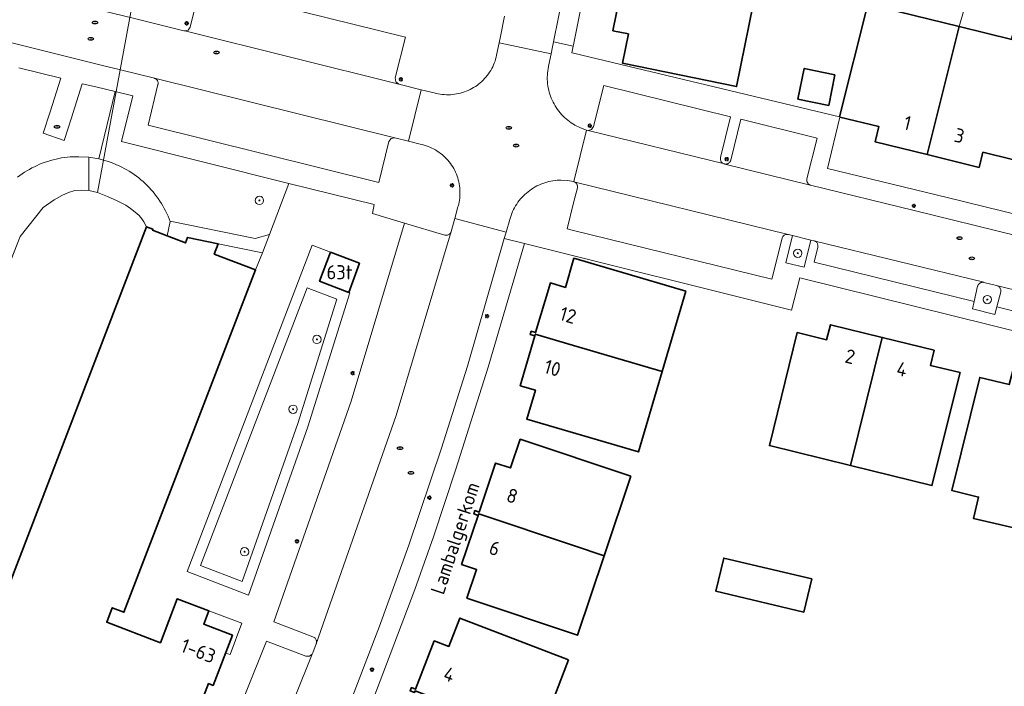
# Model space of a CAD drawing. Header units: metres. Extents: x 152610 to 160096, y 456114 to 462495.
# Tile 856 of 938: x 157947 to 158041, y 461695 to 461758. Entities that reach past the tile are written whole.
import ezdxf
from ezdxf.enums import TextEntityAlignment as Align

# ---------------------------------------------------------------- set-up
doc = ezdxf.new("R2010")
doc.units = ezdxf.units.M
doc.header["$LTSCALE"] = 0.5
doc.layers.get('0').update_dxf_attribs({"linetype": 'CONTINUOUS'})
for name, color, linetype, lineweight in [('B-PV-GR-BEPLANTING_CULTUUR_BODEMBEDEKKER-GV', 251, 'CONTINUOUS', 18), ('B-PV-GR-BOOM-S', 251, 'CONTINUOUS', 25), ('B-PV-IE-MEUBILAIR-S', 251, 'CONTINUOUS', 25), ('B-PV-KW-KUNSTWERK_DUIKER-G', 251, 'CONTINUOUS', 18), ('B-PV-OG-BEBOUWING-GV', 6, 'CONTINUOUS', 35), ('B-PV-OG-BEBOUWING-T18', 1, 'CONTINUOUS', 18), ('B-PV-OG-BEBOUWING_OVERBOUWING-GV', 251, 'CONTINUOUS', 18), ('B-PV-OG-TERREIN_BEGROEID-GV', 251, 'CONTINUOUS', 18), ('B-PV-OG-TERREIN_OEVER-GV', 251, 'CONTINUOUS', 18), ('B-PV-OG-TOPOGRAFIE-T18', 1, 'CONTINUOUS', 18), ('B-PV-OG-WATER_MEER-GV', 251, 'CONTINUOUS', 18), ('B-PV-VH-OPENVERHARDING_BETONSTRAATSTEEN-GV', 251, 'CONTINUOUS', 18), ('B-PV-VH-OPENVERHARDING_TEGEL-GV', 251, 'CONTINUOUS', 18)]:
    doc.layers.add(name, color=color, linetype=linetype, lineweight=lineweight)
doc.styles.add('NLCS-ISO', font='NLCS-ISO.ttf')
doc.styles.add('NLCS-ISO-M750-T18', font='NLCS-ISO.ttf', dxfattribs={"height": 1.35})

# ---------------------------------------------------------------- blocks, each defined once
blk = doc.blocks.new('SIE-MEUBILAIR_PAAL_LICHTMAST-SO')
for points in [[(-0.62, 0), (-1, 0)], [(-0.71, 0.71), (-0.44, 0.44)], [(0, 1), (0, 0.62)], [(0.44, 0.44), (0.71, 0.71)], [(1, 0), (0.62, 0)], [(-0.71, -0.71), (-0.44, -0.44)], [(0, -0.62), (0, -1)], [(0.44, -0.44), (0.71, -0.71)]]:
    blk.add_lwpolyline(points)
blk.add_circle((0, 0), 0.5)
blk = doc.blocks.new('SIE-MEUBILAIR_PUT_RIOOLPUT-SO')
blk.add_ellipse((0, 0), major_axis=(1.25, 0), ratio=0.54)
at = {"style": 'NLCS-ISO'}
blk.add_text('ri', height=0.75, dxfattribs=at).set_placement((-0.04, 0.07), align=Align.MIDDLE_CENTER)
blk = doc.blocks.new('SGR-BOOM_GBKN-SO')
at = {"linetype": 'ByBlock', "lineweight": 18}
h = blk.add_hatch(color=0, dxfattribs=at)
h.dxf.hatch_style = 1
edge = h.paths.add_edge_path()
edge.add_arc((0, 0), 0.25, 0, 360)
at = {"color": 0, "linetype": 'ByBlock', "lineweight": 18}
for radius in [2, 0.25]:
    blk.add_circle((0, 0), radius, dxfattribs=at)
at = {"color": 0, "linetype": 'ByBlock', "lineweight": 18, "style": 'NLCS-ISO'}
blk.add_attdef('SOORT', (2.5, 0), '', height=1.5, dxfattribs=at)

msp = doc.modelspace()

# ---------------------------------------------------------------- linework, layer by layer
at = {"layer": 'B-PV-GR-BEPLANTING_CULTUUR_BODEMBEDEKKER-GV', "flags": 128}
for points in [[(158022.708, 461737.28), (158020.961, 461737.711), (158020.308, 461735.108), (158022.053, 461734.674)], [(158039.2, 461733.238), (158039.19, 461733.239), (158039.181, 461733.239), (158039.172, 461733.239), (158039.163, 461733.239), (158039.153, 461733.239), (158039.144, 461733.238), (158039.135, 461733.238), (158039.126, 461733.237), (158039.117, 461733.236), (158039.107, 461733.235), (158039.098, 461733.234), (158039.089, 461733.232), (158039.08, 461733.231), (158039.071, 461733.229), (158039.062, 461733.227), (158039.053, 461733.225), (158039.044, 461733.223), (158039.035, 461733.221), (158039.026, 461733.218), (158039.017, 461733.216), (158039.008, 461733.213), (158038.999, 461733.21), (158038.991, 461733.207), (158038.982, 461733.204), (158038.973, 461733.2), (158038.965, 461733.197), (158038.956, 461733.193), (158038.948, 461733.189), (158038.94, 461733.185), (158038.931, 461733.181), (158038.923, 461733.177), (158038.915, 461733.172), (158038.907, 461733.168), (158038.899, 461733.163), (158038.891, 461733.158), (158038.883, 461733.153), (158038.876, 461733.148), (158038.868, 461733.143), (158038.86, 461733.137), (158038.853, 461733.132), (158038.846, 461733.126), (158038.838, 461733.12), (158038.831, 461733.115), (158038.824, 461733.108), (158038.817, 461733.102), (158038.81, 461733.096), (158038.804, 461733.09), (158038.797, 461733.083), (158038.791, 461733.076), (158038.784, 461733.07), (158038.778, 461733.063), (158038.772, 461733.056), (158038.766, 461733.049), (158038.76, 461733.042), (158038.755, 461733.035), (158038.749, 461733.027), (158038.743, 461733.02), (158038.738, 461733.012), (158038.733, 461733.005), (158038.728, 461732.997), (158038.723, 461732.989), (158038.718, 461732.981), (158038.713, 461732.973), (158038.709, 461732.965), (158038.704, 461732.957), (158038.7, 461732.949), (158038.696, 461732.94), (158038.692, 461732.932), (158038.688, 461732.924), (158038.685, 461732.915), (158038.681, 461732.907), (158038.678, 461732.898), (158038.674, 461732.889), (158038.671, 461732.881), (158038.668, 461732.872), (158038.666, 461732.863), (158038.663, 461732.854), (158038.338, 461731.401), (158038.178, 461730.686), (158040.316, 461730.144), (158040.51, 461730.887), (158040.884, 461732.321), (158040.888, 461732.346), (158040.891, 461732.411), (158040.887, 461732.477), (158040.875, 461732.541), (158040.856, 461732.603), (158040.828, 461732.663), (158040.794, 461732.718), (158040.753, 461732.769), (158040.706, 461732.815), (158040.654, 461732.855), (158040.598, 461732.888), (158040.538, 461732.914), (158040.475, 461732.932), (158039.264, 461733.231), (158039.246, 461733.235), (158039.237, 461733.235), (158039.227, 461733.236), (158039.218, 461733.237), (158039.209, 461733.238)]]:
    msp.add_lwpolyline(points, close=True, dxfattribs=at)
at = {"layer": 'B-PV-KW-KUNSTWERK_DUIKER-G', "flags": 128}
msp.add_lwpolyline([(157954.428, 461741.839), (157959.587, 461769.657)], dxfattribs=at)
at = {"layer": 'B-PV-OG-BEBOUWING-GV', "flags": 128}
for points in [[(158017.196, 461759.837), (158004.789, 461762.335), (158004.759, 461762.19), (158003.765, 461757.325), (158005.242, 461757.016), (158004.669, 461754.216), (158015.594, 461751.968)], [(158036.888, 461757.724), (158028.149, 461759.875), (158025.461, 461749.067), (158025.491, 461749.06), (158029.222, 461748.145), (158028.874, 461746.679), (158033.846, 461745.458)], [(158044.666, 461755.81), (158036.888, 461757.724), (158033.846, 461745.458), (158038.808, 461744.239), (158039.172, 461745.684), (158041.995, 461744.989)], [(158025.012, 461753.112), (158022.072, 461753.71), (158021.473, 461750.771), (158024.413, 461750.172)], [(157979.525, 461735.068), (157976.747, 461736.121), (157975.691, 461733.333), (157978.48, 461732.276)], [(158010.737, 461732.393), (158000.036, 461735.532), (157999.226, 461732.75), (157997.778, 461733.173), (157996.37, 461728.418), (157995.948, 461728.548), (157995.856, 461728.229), (157996.284, 461728.109), (157996.33, 461728.268), (158000, 461727.187), (158008.479, 461724.687)], [(158029.535, 461727.958), (158024.581, 461729.167), (158024.214, 461727.731), (158021.389, 461728.416), (158018.736, 461717.598), (158026.514, 461715.684)], [(158000, 461727.187), (157996.33, 461728.268), (157996.284, 461728.109), (157994.893, 461723.341), (157996.342, 461722.914), (157995.524, 461720.131), (158006.226, 461716.998), (158008.479, 461724.687)], [(158034.509, 461726.744), (158029.535, 461727.958), (158026.514, 461715.684), (158034.293, 461713.77), (158036.983, 461724.593), (158034.152, 461725.282)], [(158047.015, 461723.665), (158042.056, 461724.882), (158041.695, 461723.442), (158038.869, 461724.13), (158036.198, 461713.303), (158038.752, 461712.672), (158038.281, 461710.619), (158043.361, 461709.453), (158043.535, 461709.411)], [(158005.466, 461714.673), (157994.894, 461718.219), (157993.974, 461715.475), (157992.541, 461715.933), (157990.975, 461711.238), (157990.566, 461711.384), (157990.457, 461711.071), (157990.875, 461710.927), (157990.927, 461711.082), (158000, 461708.038), (158002.913, 461707.06)], [(158000, 461708.038), (157990.927, 461711.082), (157990.875, 461710.927), (157989.29, 461706.224), (157990.711, 461705.748), (157989.791, 461703.002), (158000.364, 461699.457), (158002.913, 461707.06)], [(158022.791, 461704.845), (158014.369, 461706.844), (158013.614, 461703.663), (158022.036, 461701.664)], [(157999.529, 461697.104), (157989.117, 461701.099), (157988.076, 461698.384), (157986.67, 461698.906), (157984.886, 461694.286), (157984.475, 461694.44), (157984.36, 461694.135), (157984.778, 461693.98), (157984.834, 461694.125), (157996.651, 461689.601)]]:
    msp.add_lwpolyline(points, close=True, dxfattribs=at)
msp.add_lwpolyline([(157960.867, 461683.873), (157965.07, 461694.823), (157965.505, 461694.648), (157967.359, 461699.464), (157964.603, 461700.516), (157965.09, 461701.796), (157962.081, 461702.942), (157960.47, 461698.728), (157955.328, 461700.686), (157955.858, 461702.083), (157956.971, 461701.656), (157969.563, 461734.426), (157965.608, 461735.94), (157965.982, 461736.934), (157963.054, 461737.534), (157962.85, 461737.011), (157961.11, 461737.68), (157959.714, 461738.216), (157959.735, 461738.328), (157959.117, 461738.556), (157942.22, 461694.546)], dxfattribs=at)
at = {"layer": 'B-PV-OG-BEBOUWING_OVERBOUWING-GV', "flags": 128}
for points in [[(158042.65, 461759.289), (158037.741, 461760.643), (158036.888, 461757.724), (158041.88, 461756.496)], [(157968.253, 461700.605), (157965.09, 461701.796), (157964.603, 461700.516), (157967.359, 461699.464), (157966.698, 461697.748), (157967.134, 461697.596)]]:
    msp.add_lwpolyline(points, close=True, dxfattribs=at)
at = {"layer": 'B-PV-OG-TERREIN_BEGROEID-GV', "flags": 128}
msp.add_lwpolyline([(157946.78, 461743.289), (157946.999, 461743.454), (157947.223, 461743.613), (157947.452, 461743.764), (157947.685, 461743.91), (157947.922, 461744.048), (157948.163, 461744.179), (157948.407, 461744.303), (157948.656, 461744.42), (157948.907, 461744.53), (157949.162, 461744.633), (157949.419, 461744.727), (157949.679, 461744.815), (157949.942, 461744.894), (157950.207, 461744.966), (157950.474, 461745.031), (157950.742, 461745.087), (157951.012, 461745.136), (157951.284, 461745.177), (157951.556, 461745.209), (157951.829, 461745.234), (157952.103, 461745.251), (157952.378, 461745.26), (157952.652, 461745.261), (157953.611, 461745.201), (157954.559, 461745.044), (157956.143, 461751.488), (157954.29, 461751.936), (157952.987, 461752.251), (157951.908, 461748.901), (157951.62, 461748), (157951.242, 461746.819), (157949.236, 461747.509), (157949.906, 461749.567), (157950.926, 461752.782), (157946.929, 461753.782)], dxfattribs=at)
for points in [[(157957.819, 461751.082), (157956.143, 461751.488), (157954.559, 461745.044), (157954.707, 461745.01), (157954.974, 461744.943), (157955.238, 461744.869), (157955.5, 461744.786), (157955.759, 461744.696), (157956.016, 461744.599), (157956.269, 461744.494), (157956.519, 461744.382), (157956.767, 461744.262), (157957.01, 461744.136), (157957.25, 461744.002), (157957.486, 461743.862), (157957.717, 461743.714), (157957.944, 461743.56), (157958.167, 461743.4), (157958.384, 461743.232), (157958.597, 461743.059), (157958.805, 461742.88), (157959.007, 461742.694), (157959.204, 461742.503), (157959.395, 461742.306), (157959.58, 461742.104), (157959.76, 461741.896), (157959.933, 461741.683), (157960.1, 461741.465), (157960.261, 461741.243), (157960.415, 461741.016), (157960.562, 461740.784), (157960.702, 461740.548), (157960.836, 461740.308), (157960.962, 461740.065), (157961.082, 461739.818), (157961.194, 461739.567), (157961.299, 461739.314), (157961.396, 461739.057), (157961.401, 461739.082), (157969.536, 461737.438), (157970.904, 461737.809), (157972.76, 461742.702), (157956.727, 461746.7)], [(157976.747, 461736.121), (157974.991, 461736.787), (157963.011, 461705.55), (157968.894, 461703.275), (157974.574, 461719.389), (157978.576, 461732.24), (157978.48, 461732.276), (157975.691, 461733.333)], [(157977.341, 461731.638), (157974.5, 461732.715), (157964.302, 461706.123), (157968.293, 461704.579), (157973.625, 461719.704)], [(157964.302, 461706.123), (157974.5, 461732.715), (157977.341, 461731.638), (157973.625, 461719.704), (157968.293, 461704.579)]]:
    msp.add_lwpolyline(points, close=True, dxfattribs=at)
at = {"layer": 'B-PV-OG-TERREIN_OEVER-GV', "flags": 128}
msp.add_lwpolyline([(157943.554, 461728.814), (157947.057, 461737.627), (157949.236, 461740.412), (157950.289, 461741.117), (157951.045, 461741.532), (157951.656, 461741.825), (157952.28, 461742.016), (157952.935, 461742.054), (157953.611, 461742.01), (157953.611, 461745.201), (157952.652, 461745.261), (157952.378, 461745.26), (157952.103, 461745.251), (157951.829, 461745.234), (157951.556, 461745.209), (157951.284, 461745.177), (157951.012, 461745.136), (157950.742, 461745.087), (157950.474, 461745.031), (157950.207, 461744.966), (157949.942, 461744.894), (157949.679, 461744.815), (157949.419, 461744.727), (157949.162, 461744.633), (157948.907, 461744.53), (157948.656, 461744.42), (157948.407, 461744.303), (157948.163, 461744.179), (157947.922, 461744.048), (157947.685, 461743.91), (157947.452, 461743.764), (157947.223, 461743.613), (157946.999, 461743.454), (157946.78, 461743.289)], dxfattribs=at)
msp.add_lwpolyline([(157954.559, 461745.044), (157953.611, 461745.201), (157953.611, 461742.01), (157954.428, 461741.839), (157955.394, 461741.457), (157956.311, 461741.031), (157957.139, 461740.612), (157957.597, 461740.308), (157958.062, 461739.958), (157958.435, 461739.617), (157958.691, 461739.309), (157958.891, 461739.024), (157959.117, 461738.556), (157959.735, 461738.328), (157959.714, 461738.216), (157961.11, 461737.68), (157961.396, 461739.057), (157961.299, 461739.314), (157961.194, 461739.567), (157961.082, 461739.818), (157960.962, 461740.065), (157960.836, 461740.308), (157960.702, 461740.548), (157960.562, 461740.784), (157960.415, 461741.016), (157960.261, 461741.243), (157960.1, 461741.465), (157959.933, 461741.683), (157959.76, 461741.896), (157959.58, 461742.104), (157959.395, 461742.306), (157959.204, 461742.503), (157959.007, 461742.694), (157958.805, 461742.88), (157958.597, 461743.059), (157958.384, 461743.232), (157958.167, 461743.4), (157957.944, 461743.56), (157957.717, 461743.714), (157957.486, 461743.862), (157957.25, 461744.002), (157957.01, 461744.136), (157956.767, 461744.262), (157956.519, 461744.382), (157956.269, 461744.494), (157956.016, 461744.599), (157955.759, 461744.696), (157955.5, 461744.786), (157955.238, 461744.869), (157954.974, 461744.943), (157954.707, 461745.01)], close=True, dxfattribs=at)
at = {"layer": 'B-PV-OG-WATER_MEER-GV', "flags": 128}
msp.add_lwpolyline([(157942.22, 461694.546), (157959.117, 461738.556), (157958.891, 461739.024), (157958.691, 461739.309), (157958.435, 461739.617), (157958.062, 461739.958), (157957.597, 461740.308), (157957.139, 461740.612), (157956.311, 461741.031), (157955.394, 461741.457), (157954.428, 461741.839), (157953.611, 461742.01), (157952.935, 461742.054), (157952.28, 461742.016), (157951.656, 461741.825), (157951.045, 461741.532), (157950.289, 461741.117), (157949.236, 461740.412), (157947.057, 461737.627), (157943.554, 461728.814)], dxfattribs=at)
at = {"layer": 'B-PV-VH-OPENVERHARDING_BETONSTRAATSTEEN-GV', "flags": 128}
for points in [[(157993.404, 461758.713), (157993.02, 461756.753), (157992.891, 461756.149), (157997.853, 461755.115), (157997.997, 461755.79), (157998.087, 461756.241), (158000, 461765.728)], [(157946.127, 461756.185), (157954.805, 461754.03), (157956.655, 461753.57), (157959.885, 461752.767), (157982.883, 461747.072), (157984.197, 461746.744), (157985.431, 461751.672), (157983.276, 461752.209), (157962.792, 461757.299), (157962.75, 461757.308), (157962.709, 461757.32), (157957.87, 461758.516), (157956.018, 461758.973), (157947.468, 461761.085), (157947.417, 461761.097), (157942.99, 461762.174)], [(158132.583, 461715.506), (158032.583, 461740.104), (158022.684, 461742.539), (158022.659, 461742.546), (158022.651, 461742.548), (158014.48, 461744.557), (158014.471, 461744.559), (158014.436, 461744.567), (158001.385, 461747.775), (158001.231, 461747.812), (158000.014, 461742.873), (158000.029, 461742.869), (158020.523, 461737.819), (158020.582, 461737.804), (158020.961, 461737.711), (158022.708, 461737.28), (158022.991, 461737.21), (158039.246, 461733.235), (158039.264, 461733.231), (158040.475, 461732.932), (158056.748, 461728.914)], [(157976.891, 461688.52), (157981.434, 461700.319), (157984.234, 461708.063), (157987.363, 461717.351), (157989.834, 461725.201), (157993.371, 461737.439), (157993.545, 461738.04), (157988.635, 461739.345), (157988.298, 461738.098), (157983.026, 461720.488), (157975.382, 461698.63), (157975.043, 461697.752), (157975.015, 461697.692), (157974.979, 461697.637), (157969.977, 461685.147)], [(158056.748, 461728.914), (158040.475, 461732.932), (158040.538, 461732.914), (158040.598, 461732.888), (158040.654, 461732.855), (158040.706, 461732.815), (158040.753, 461732.769), (158040.794, 461732.718), (158040.828, 461732.663), (158040.856, 461732.603), (158040.875, 461732.541), (158040.887, 461732.477), (158040.891, 461732.411), (158040.888, 461732.346), (158040.884, 461732.321), (158040.51, 461730.887), (158055.852, 461727.073)]]:
    msp.add_lwpolyline(points, dxfattribs=at)
for points in [[(157983.917, 461756.715), (157964.282, 461761.596), (157963.316, 461757.659), (157963.125, 461757.375), (157962.792, 461757.299), (157983.276, 461752.209), (157982.983, 461752.435), (157982.93, 461752.801)], [(157997.853, 461755.115), (157992.891, 461756.149), (157992.639, 461754.971), (157992.595, 461754.781), (157992.542, 461754.593), (157992.482, 461754.407), (157992.415, 461754.223), (157992.34, 461754.043), (157992.258, 461753.865), (157992.168, 461753.692), (157992.072, 461753.522), (157991.968, 461753.356), (157991.859, 461753.195), (157991.742, 461753.038), (157991.619, 461752.886), (157991.49, 461752.739), (157991.355, 461752.598), (157991.215, 461752.462), (157991.069, 461752.332), (157990.917, 461752.209), (157990.761, 461752.091), (157990.6, 461751.98), (157990.435, 461751.876), (157990.266, 461751.779), (157990.093, 461751.688), (157989.916, 461751.605), (157989.736, 461751.529), (157989.553, 461751.46), (157989.367, 461751.399), (157989.179, 461751.346), (157988.99, 461751.301), (157988.798, 461751.263), (157988.605, 461751.233), (157988.411, 461751.211), (157988.216, 461751.197), (157988.021, 461751.191), (157987.825, 461751.193), (157987.63, 461751.203), (157987.435, 461751.221), (157987.242, 461751.247), (157987.049, 461751.281), (157986.859, 461751.322), (157986.67, 461751.372), (157986.651, 461751.377), (157985.431, 461751.672), (157984.197, 461746.744), (157985.33, 461746.461), (157985.52, 461746.418), (157985.708, 461746.368), (157985.894, 461746.309), (157986.078, 461746.244), (157986.258, 461746.17), (157986.436, 461746.09), (157986.61, 461746.002), (157986.78, 461745.907), (157986.946, 461745.805), (157987.108, 461745.696), (157987.265, 461745.581), (157987.418, 461745.46), (157987.565, 461745.332), (157987.707, 461745.199), (157987.843, 461745.06), (157987.974, 461744.915), (157988.098, 461744.765), (157988.217, 461744.61), (157988.328, 461744.45), (157988.434, 461744.286), (157988.532, 461744.118), (157988.623, 461743.946), (157988.707, 461743.77), (157988.784, 461743.591), (157988.854, 461743.409), (157988.916, 461743.224), (157988.97, 461743.037), (157989.016, 461742.847), (157989.055, 461742.656), (157989.086, 461742.464), (157989.109, 461742.27), (157989.124, 461742.076), (157989.131, 461741.881), (157989.13, 461741.686), (157989.121, 461741.492), (157989.104, 461741.297), (157989.079, 461741.104), (157989.047, 461740.912), (157989.006, 461740.721), (157988.957, 461740.533), (157988.94, 461740.472), (157988.635, 461739.345), (157993.545, 461738.04), (157993.897, 461739.26), (157993.954, 461739.454), (157994.019, 461739.645), (157994.091, 461739.834), (157994.171, 461740.019), (157994.258, 461740.202), (157994.352, 461740.38), (157994.453, 461740.555), (157994.56, 461740.726), (157994.675, 461740.892), (157994.796, 461741.054), (157994.924, 461741.211), (157995.057, 461741.362), (157995.196, 461741.508), (157995.342, 461741.649), (157995.492, 461741.784), (157995.648, 461741.912), (157995.808, 461742.034), (157995.974, 461742.15), (157996.144, 461742.26), (157996.318, 461742.362), (157996.496, 461742.457), (157996.678, 461742.546), (157996.863, 461742.627), (157997.051, 461742.701), (157997.241, 461742.767), (157997.435, 461742.825), (157997.63, 461742.876), (157997.828, 461742.919), (157998.026, 461742.955), (157998.227, 461742.982), (157998.427, 461743.001), (157998.629, 461743.013), (157998.795, 461743.016), (157999.409, 461742.981), (158000, 461742.876), (158000.014, 461742.873), (158001.231, 461747.812), (158000.661, 461748.019), (158000.118, 461748.289), (158000, 461748.36), (157999.942, 461748.394), (157999.771, 461748.507), (157999.604, 461748.626), (157999.442, 461748.751), (157999.285, 461748.882), (157999.133, 461749.02), (157998.987, 461749.163), (157998.847, 461749.312), (157998.712, 461749.466), (157998.583, 461749.626), (157998.461, 461749.79), (157998.345, 461749.959), (157998.236, 461750.133), (157998.134, 461750.31), (157998.039, 461750.491), (157997.951, 461750.676), (157997.87, 461750.865), (157997.797, 461751.056), (157997.731, 461751.25), (157997.673, 461751.446), (157997.623, 461751.645), (157997.58, 461751.845), (157997.545, 461752.047), (157997.518, 461752.25), (157997.499, 461752.454), (157997.488, 461752.658), (157997.485, 461752.863), (157997.49, 461753.068), (157997.503, 461753.272), (157997.524, 461753.476), (157997.553, 461753.679), (157997.59, 461753.88), (157997.602, 461753.937)], [(157982.883, 461747.072), (157959.885, 461752.767), (157959.944, 461752.748), (157960, 461752.721), (157960.052, 461752.687), (157960.1, 461752.646), (157960.142, 461752.6), (157960.178, 461752.549), (157960.207, 461752.494), (157960.228, 461752.435), (157960.242, 461752.374), (157960.248, 461752.313), (157960.246, 461752.25), (157960.236, 461752.189), (157960.229, 461752.161), (157959.281, 461748.271), (157981.369, 461742.791), (157982.33, 461746.714), (157982.537, 461747.001)], [(158015.029, 461749.079), (158002.885, 461752.063), (158001.92, 461748.163), (158001.727, 461747.866), (158001.385, 461747.775), (158014.436, 461744.567), (158014.375, 461744.586), (158014.317, 461744.613), (158014.264, 461744.646), (158014.214, 461744.686), (158014.17, 461744.732), (158014.132, 461744.783), (158014.101, 461744.839), (158014.077, 461744.898), (158014.061, 461744.959), (158014.052, 461745.022), (158014.052, 461745.086), (158014.059, 461745.149), (158014.065, 461745.176)], [(158023.309, 461747.049), (158016.002, 461748.84), (158015.043, 461744.916), (158015.041, 461744.907), (158015.038, 461744.899), (158015.035, 461744.891), (158015.032, 461744.882), (158015.029, 461744.874), (158015.025, 461744.866), (158015.022, 461744.858), (158015.018, 461744.85), (158015.014, 461744.841), (158015.011, 461744.833), (158015.007, 461744.826), (158015.003, 461744.818), (158014.998, 461744.81), (158014.994, 461744.802), (158014.989, 461744.795), (158014.984, 461744.787), (158014.98, 461744.78), (158014.975, 461744.772), (158014.97, 461744.765), (158014.964, 461744.758), (158014.959, 461744.751), (158014.953, 461744.744), (158014.948, 461744.737), (158014.942, 461744.73), (158014.936, 461744.723), (158014.931, 461744.717), (158014.924, 461744.71), (158014.918, 461744.704), (158014.912, 461744.697), (158014.905, 461744.691), (158014.899, 461744.685), (158014.892, 461744.679), (158014.886, 461744.673), (158014.879, 461744.668), (158014.872, 461744.662), (158014.865, 461744.657), (158014.858, 461744.651), (158014.851, 461744.646), (158014.843, 461744.641), (158014.836, 461744.636), (158014.829, 461744.631), (158014.821, 461744.626), (158014.813, 461744.622), (158014.81, 461744.62), (158014.806, 461744.618), (158014.798, 461744.613), (158014.79, 461744.609), (158014.782, 461744.605), (158014.774, 461744.601), (158014.766, 461744.598), (158014.758, 461744.594), (158014.75, 461744.59), (158014.742, 461744.587), (158014.733, 461744.584), (158014.725, 461744.581), (158014.716, 461744.578), (158014.708, 461744.575), (158014.699, 461744.573), (158014.691, 461744.57), (158014.682, 461744.568), (158014.674, 461744.566), (158014.665, 461744.564), (158014.656, 461744.562), (158014.648, 461744.56), (158014.639, 461744.559), (158014.63, 461744.558), (158014.621, 461744.556), (158014.613, 461744.555), (158014.604, 461744.554), (158014.595, 461744.554), (158014.586, 461744.553), (158014.577, 461744.553), (158014.568, 461744.552), (158014.559, 461744.552), (158014.55, 461744.552), (158014.541, 461744.553), (158014.533, 461744.553), (158014.524, 461744.553), (158014.515, 461744.554), (158014.506, 461744.555), (158014.497, 461744.556), (158014.488, 461744.557), (158014.48, 461744.557), (158022.651, 461742.548), (158022.643, 461742.552), (158022.635, 461742.555), (158022.627, 461742.558), (158022.619, 461742.562), (158022.611, 461742.565), (158022.603, 461742.569), (158022.595, 461742.573), (158022.588, 461742.577), (158022.58, 461742.581), (158022.573, 461742.585), (158022.565, 461742.589), (158022.558, 461742.594), (158022.551, 461742.598), (158022.543, 461742.603), (158022.536, 461742.608), (158022.529, 461742.613), (158022.522, 461742.618), (158022.515, 461742.623), (158022.508, 461742.628), (158022.502, 461742.633), (158022.495, 461742.639), (158022.488, 461742.645), (158022.482, 461742.65), (158022.476, 461742.656), (158022.47, 461742.662), (158022.464, 461742.668), (158022.457, 461742.675), (158022.452, 461742.681), (158022.446, 461742.687), (158022.44, 461742.694), (158022.435, 461742.7), (158022.429, 461742.707), (158022.424, 461742.714), (158022.419, 461742.721), (158022.414, 461742.728), (158022.409, 461742.735), (158022.404, 461742.742), (158022.399, 461742.749), (158022.395, 461742.756), (158022.39, 461742.764), (158022.386, 461742.771), (158022.382, 461742.779), (158022.378, 461742.786), (158022.374, 461742.794), (158022.37, 461742.802), (158022.366, 461742.81), (158022.363, 461742.818), (158022.359, 461742.826), (158022.356, 461742.834), (158022.353, 461742.842), (158022.35, 461742.85), (158022.347, 461742.858), (158022.345, 461742.866), (158022.342, 461742.874), (158022.34, 461742.883), (158022.338, 461742.891), (158022.335, 461742.899), (158022.334, 461742.908), (158022.332, 461742.916), (158022.33, 461742.925), (158022.329, 461742.933), (158022.327, 461742.942), (158022.326, 461742.95), (158022.325, 461742.959), (158022.324, 461742.967), (158022.323, 461742.976), (158022.323, 461742.985), (158022.323, 461742.993), (158022.322, 461743.002), (158022.322, 461743.01), (158022.322, 461743.019), (158022.322, 461743.028), (158022.323, 461743.036), (158022.323, 461743.045), (158022.324, 461743.054), (158022.324, 461743.062), (158022.325, 461743.071), (158022.326, 461743.079), (158022.328, 461743.088), (158022.329, 461743.096), (158022.331, 461743.105), (158022.332, 461743.113), (158022.334, 461743.122), (158022.336, 461743.13)], [(158020.523, 461737.819), (158000.029, 461742.869), (158000.039, 461742.865), (158000.047, 461742.862), (158000.056, 461742.859), (158000.064, 461742.855), (158000.072, 461742.852), (158000.08, 461742.848), (158000.088, 461742.845), (158000.096, 461742.841), (158000.104, 461742.837), (158000.111, 461742.833), (158000.119, 461742.828), (158000.127, 461742.824), (158000.134, 461742.819), (158000.142, 461742.815), (158000.149, 461742.81), (158000.156, 461742.805), (158000.164, 461742.8), (158000.171, 461742.795), (158000.178, 461742.79), (158000.185, 461742.784), (158000.192, 461742.779), (158000.198, 461742.773), (158000.205, 461742.767), (158000.212, 461742.761), (158000.218, 461742.756), (158000.224, 461742.749), (158000.231, 461742.743), (158000.237, 461742.737), (158000.243, 461742.73), (158000.249, 461742.724), (158000.254, 461742.717), (158000.26, 461742.71), (158000.266, 461742.704), (158000.271, 461742.697), (158000.276, 461742.69), (158000.281, 461742.683), (158000.286, 461742.676), (158000.291, 461742.668), (158000.296, 461742.661), (158000.301, 461742.653), (158000.306, 461742.646), (158000.31, 461742.638), (158000.314, 461742.631), (158000.318, 461742.623), (158000.322, 461742.615), (158000.326, 461742.607), (158000.33, 461742.599), (158000.334, 461742.591), (158000.337, 461742.583), (158000.34, 461742.575), (158000.344, 461742.567), (158000.347, 461742.558), (158000.35, 461742.55), (158000.352, 461742.542), (158000.355, 461742.533), (158000.357, 461742.525), (158000.36, 461742.516), (158000.362, 461742.508), (158000.364, 461742.499), (158000.366, 461742.491), (158000.367, 461742.482), (158000.369, 461742.473), (158000.37, 461742.465), (158000.372, 461742.456), (158000.373, 461742.447), (158000.374, 461742.439), (158000.375, 461742.43), (158000.375, 461742.421), (158000.376, 461742.412), (158000.376, 461742.403), (158000.376, 461742.395), (158000.376, 461742.386), (158000.376, 461742.377), (158000.376, 461742.368), (158000.376, 461742.359), (158000.375, 461742.351), (158000.374, 461742.342), (158000.373, 461742.333), (158000.372, 461742.324), (158000.371, 461742.316), (158000.37, 461742.307), (158000.368, 461742.298), (158000.367, 461742.29), (158000.365, 461742.281), (158000.363, 461742.273), (158000.361, 461742.264), (158000, 461740.831), (157999.378, 461738.361), (158000, 461738.208), (158018.971, 461733.53), (158019.958, 461737.446), (158019.975, 461737.506), (158020, 461737.563), (158020.032, 461737.617), (158020.071, 461737.666), (158020.115, 461737.709), (158020.165, 461737.747), (158020.219, 461737.778), (158020.277, 461737.802), (158020.337, 461737.818), (158020.399, 461737.826), (158020.461, 461737.827)], [(157987.682, 461737.763), (157983.816, 461738.891), (157978.714, 461721.852), (157971.306, 461700.721), (157975.057, 461699.3), (157975.117, 461699.275), (157975.173, 461699.243), (157975.225, 461699.204), (157975.272, 461699.159), (157975.313, 461699.108), (157975.347, 461699.053), (157975.374, 461698.994), (157975.394, 461698.932), (157975.407, 461698.869), (157975.411, 461698.804), (157975.407, 461698.739), (157975.395, 461698.675), (157975.382, 461698.63), (157983.026, 461720.488), (157988.298, 461738.098), (157988.276, 461738.039), (157988.247, 461737.983), (157988.21, 461737.931), (157988.168, 461737.884), (157988.12, 461737.843), (157988.067, 461737.809), (157988.011, 461737.781), (157987.951, 461737.761), (157987.889, 461737.748), (157987.826, 461737.743), (157987.763, 461737.747), (157987.701, 461737.758)], [(158039.246, 461733.235), (158022.991, 461737.21), (158023.052, 461737.192), (158023.11, 461737.166), (158023.165, 461737.134), (158023.215, 461737.095), (158023.26, 461737.049), (158023.299, 461736.999), (158023.331, 461736.944), (158023.356, 461736.885), (158023.373, 461736.824), (158023.383, 461736.761), (158023.385, 461736.698), (158023.378, 461736.634), (158023.374, 461736.612), (158023.008, 461735.161), (158038.338, 461731.401), (158038.663, 461732.854), (158038.666, 461732.863), (158038.668, 461732.872), (158038.671, 461732.881), (158038.674, 461732.889), (158038.678, 461732.898), (158038.681, 461732.907), (158038.685, 461732.915), (158038.688, 461732.924), (158038.692, 461732.932), (158038.696, 461732.94), (158038.7, 461732.949), (158038.704, 461732.957), (158038.709, 461732.965), (158038.713, 461732.973), (158038.718, 461732.981), (158038.723, 461732.989), (158038.728, 461732.997), (158038.733, 461733.005), (158038.738, 461733.012), (158038.743, 461733.02), (158038.749, 461733.027), (158038.755, 461733.035), (158038.76, 461733.042), (158038.766, 461733.049), (158038.772, 461733.056), (158038.778, 461733.063), (158038.784, 461733.07), (158038.791, 461733.076), (158038.797, 461733.083), (158038.804, 461733.09), (158038.81, 461733.096), (158038.817, 461733.102), (158038.824, 461733.108), (158038.831, 461733.115), (158038.838, 461733.12), (158038.846, 461733.126), (158038.853, 461733.132), (158038.86, 461733.137), (158038.868, 461733.143), (158038.876, 461733.148), (158038.883, 461733.153), (158038.891, 461733.158), (158038.899, 461733.163), (158038.907, 461733.168), (158038.915, 461733.172), (158038.923, 461733.177), (158038.931, 461733.181), (158038.94, 461733.185), (158038.948, 461733.189), (158038.956, 461733.193), (158038.965, 461733.197), (158038.973, 461733.2), (158038.982, 461733.204), (158038.991, 461733.207), (158038.999, 461733.21), (158039.008, 461733.213), (158039.017, 461733.216), (158039.026, 461733.218), (158039.035, 461733.221), (158039.044, 461733.223), (158039.053, 461733.225), (158039.062, 461733.227), (158039.071, 461733.229), (158039.08, 461733.231), (158039.089, 461733.232), (158039.098, 461733.234), (158039.107, 461733.235), (158039.117, 461733.236), (158039.126, 461733.237), (158039.135, 461733.238), (158039.144, 461733.238), (158039.153, 461733.239), (158039.163, 461733.239), (158039.172, 461733.239), (158039.181, 461733.239), (158039.19, 461733.239), (158039.2, 461733.238), (158039.209, 461733.238), (158039.218, 461733.237), (158039.227, 461733.236), (158039.237, 461733.235)], [(157974.388, 461697.452), (157970.631, 461698.898), (157964.446, 461683.548), (157968.189, 461682.034), (157968.459, 461681.763), (157968.469, 461681.381), (157969.977, 461685.147), (157974.979, 461697.637), (157974.714, 461697.447)]]:
    msp.add_lwpolyline(points, close=True, dxfattribs=at)
at = {"layer": 'B-PV-VH-OPENVERHARDING_TEGEL-GV', "flags": 128}
for points in [[(158000, 461765.728), (157998.087, 461756.241), (157999.974, 461755.849), (158000, 461755.98), (158003.141, 461771.761)], [(157957.87, 461758.516), (157962.709, 461757.32), (157962.75, 461757.308), (157962.792, 461757.299), (157963.125, 461757.375), (157963.316, 461757.659), (157964.282, 461761.596), (157983.917, 461756.715), (157982.93, 461752.801), (157982.983, 461752.435), (157983.276, 461752.209), (157985.431, 461751.672), (157986.651, 461751.377), (157986.67, 461751.372), (157986.859, 461751.322), (157987.049, 461751.281), (157987.242, 461751.247), (157987.435, 461751.221), (157987.63, 461751.203), (157987.825, 461751.193), (157988.021, 461751.191), (157988.216, 461751.197), (157988.411, 461751.211), (157988.605, 461751.233), (157988.798, 461751.263), (157988.99, 461751.301), (157989.179, 461751.346), (157989.367, 461751.399), (157989.553, 461751.46), (157989.736, 461751.529), (157989.916, 461751.605), (157990.093, 461751.688), (157990.266, 461751.779), (157990.435, 461751.876), (157990.6, 461751.98), (157990.761, 461752.091), (157990.917, 461752.209), (157991.069, 461752.332), (157991.215, 461752.462), (157991.355, 461752.598), (157991.49, 461752.739), (157991.619, 461752.886), (157991.742, 461753.038), (157991.859, 461753.195), (157991.968, 461753.356), (157992.072, 461753.522), (157992.168, 461753.692), (157992.258, 461753.865), (157992.34, 461754.043), (157992.415, 461754.223), (157992.482, 461754.407), (157992.542, 461754.593), (157992.595, 461754.781), (157992.639, 461754.971), (157992.891, 461756.149), (157993.02, 461756.753), (157993.404, 461758.713)], [(157946.929, 461753.782), (157950.926, 461752.782), (157949.906, 461749.567), (157949.236, 461747.509), (157951.242, 461746.819), (157951.62, 461748), (157951.908, 461748.901), (157952.987, 461752.251), (157954.29, 461751.936), (157956.143, 461751.488), (157957.819, 461751.082), (157956.727, 461746.7), (157972.76, 461742.702), (157980.908, 461740.669), (157980.745, 461739.816), (157983.816, 461738.891), (157987.682, 461737.763), (157987.701, 461737.758), (157987.763, 461737.747), (157987.826, 461737.743), (157987.889, 461737.748), (157987.951, 461737.761), (157988.011, 461737.781), (157988.067, 461737.809), (157988.12, 461737.843), (157988.168, 461737.884), (157988.21, 461737.931), (157988.247, 461737.983), (157988.276, 461738.039), (157988.298, 461738.098), (157988.635, 461739.345), (157988.94, 461740.472), (157988.957, 461740.533), (157989.006, 461740.721), (157989.047, 461740.912), (157989.079, 461741.104), (157989.104, 461741.297), (157989.121, 461741.492), (157989.13, 461741.686), (157989.131, 461741.881), (157989.124, 461742.076), (157989.109, 461742.27), (157989.086, 461742.464), (157989.055, 461742.656), (157989.016, 461742.847), (157988.97, 461743.037), (157988.916, 461743.224), (157988.854, 461743.409), (157988.784, 461743.591), (157988.707, 461743.77), (157988.623, 461743.946), (157988.532, 461744.118), (157988.434, 461744.286), (157988.328, 461744.45), (157988.217, 461744.61), (157988.098, 461744.765), (157987.974, 461744.915), (157987.843, 461745.06), (157987.707, 461745.199), (157987.565, 461745.332), (157987.418, 461745.46), (157987.265, 461745.581), (157987.108, 461745.696), (157986.946, 461745.805), (157986.78, 461745.907), (157986.61, 461746.002), (157986.436, 461746.09), (157986.258, 461746.17), (157986.078, 461746.244), (157985.894, 461746.309), (157985.708, 461746.368), (157985.52, 461746.418), (157985.33, 461746.461), (157984.197, 461746.744), (157982.883, 461747.072), (157982.537, 461747.001), (157982.33, 461746.714), (157981.369, 461742.791), (157959.281, 461748.271), (157960.229, 461752.161), (157960.236, 461752.189), (157960.246, 461752.25), (157960.248, 461752.313), (157960.242, 461752.374), (157960.228, 461752.435), (157960.207, 461752.494), (157960.178, 461752.549), (157960.142, 461752.6), (157960.1, 461752.646), (157960.052, 461752.687), (157960, 461752.721), (157959.944, 461752.748), (157959.885, 461752.767), (157956.655, 461753.57), (157954.805, 461754.03), (157946.127, 461756.185)], [(158073.407, 461732.086), (158035.766, 461741.339), (158024.299, 461744.138), (158025.491, 461749.06), (158025.461, 461749.067), (158000, 461755.18), (157999.847, 461755.217), (157999.974, 461755.849), (157998.087, 461756.241), (157997.997, 461755.79), (157997.853, 461755.115), (157997.602, 461753.937), (157997.59, 461753.88), (157997.553, 461753.679), (157997.524, 461753.476), (157997.503, 461753.272), (157997.49, 461753.068), (157997.485, 461752.863), (157997.488, 461752.658), (157997.499, 461752.454), (157997.518, 461752.25), (157997.545, 461752.047), (157997.58, 461751.845), (157997.623, 461751.645), (157997.673, 461751.446), (157997.731, 461751.25), (157997.797, 461751.056), (157997.87, 461750.865), (157997.951, 461750.676), (157998.039, 461750.491), (157998.134, 461750.31), (157998.236, 461750.133), (157998.345, 461749.959), (157998.461, 461749.79), (157998.583, 461749.626), (157998.712, 461749.466), (157998.847, 461749.312), (157998.987, 461749.163), (157999.133, 461749.02), (157999.285, 461748.882), (157999.442, 461748.751), (157999.604, 461748.626), (157999.771, 461748.507), (157999.942, 461748.394), (158000, 461748.36), (158000.118, 461748.289), (158000.661, 461748.019), (158001.231, 461747.812), (158001.385, 461747.775), (158001.727, 461747.866), (158001.92, 461748.163), (158002.885, 461752.063), (158015.029, 461749.079), (158014.065, 461745.176), (158014.059, 461745.149), (158014.052, 461745.086), (158014.052, 461745.022), (158014.061, 461744.959), (158014.077, 461744.898), (158014.101, 461744.839), (158014.132, 461744.783), (158014.17, 461744.732), (158014.214, 461744.686), (158014.264, 461744.646), (158014.317, 461744.613), (158014.375, 461744.586), (158014.436, 461744.567), (158014.471, 461744.559), (158014.48, 461744.557), (158014.488, 461744.557), (158014.497, 461744.556), (158014.506, 461744.555), (158014.515, 461744.554), (158014.524, 461744.553), (158014.533, 461744.553), (158014.541, 461744.553), (158014.55, 461744.552), (158014.559, 461744.552), (158014.568, 461744.552), (158014.577, 461744.553), (158014.586, 461744.553), (158014.595, 461744.554), (158014.604, 461744.554), (158014.613, 461744.555), (158014.621, 461744.556), (158014.63, 461744.558), (158014.639, 461744.559), (158014.648, 461744.56), (158014.656, 461744.562), (158014.665, 461744.564), (158014.674, 461744.566), (158014.682, 461744.568), (158014.691, 461744.57), (158014.699, 461744.573), (158014.708, 461744.575), (158014.716, 461744.578), (158014.725, 461744.581), (158014.733, 461744.584), (158014.742, 461744.587), (158014.75, 461744.59), (158014.758, 461744.594), (158014.766, 461744.598), (158014.774, 461744.601), (158014.782, 461744.605), (158014.79, 461744.609), (158014.798, 461744.613), (158014.806, 461744.618), (158014.81, 461744.62), (158014.813, 461744.622), (158014.821, 461744.626), (158014.829, 461744.631), (158014.836, 461744.636), (158014.843, 461744.641), (158014.851, 461744.646), (158014.858, 461744.651), (158014.865, 461744.657), (158014.872, 461744.662), (158014.879, 461744.668), (158014.886, 461744.673), (158014.892, 461744.679), (158014.899, 461744.685), (158014.905, 461744.691), (158014.912, 461744.697), (158014.918, 461744.704), (158014.924, 461744.71), (158014.931, 461744.717), (158014.936, 461744.723), (158014.942, 461744.73), (158014.948, 461744.737), (158014.953, 461744.744), (158014.959, 461744.751), (158014.964, 461744.758), (158014.97, 461744.765), (158014.975, 461744.772), (158014.98, 461744.78), (158014.984, 461744.787), (158014.989, 461744.795), (158014.994, 461744.802), (158014.998, 461744.81), (158015.003, 461744.818), (158015.007, 461744.826), (158015.011, 461744.833), (158015.014, 461744.841), (158015.018, 461744.85), (158015.022, 461744.858), (158015.025, 461744.866), (158015.029, 461744.874), (158015.032, 461744.882), (158015.035, 461744.891), (158015.038, 461744.899), (158015.041, 461744.907), (158015.043, 461744.916), (158016.002, 461748.84), (158023.309, 461747.049), (158022.336, 461743.13), (158022.334, 461743.122), (158022.332, 461743.113), (158022.331, 461743.105), (158022.329, 461743.096), (158022.328, 461743.088), (158022.326, 461743.079), (158022.325, 461743.071), (158022.324, 461743.062), (158022.324, 461743.054), (158022.323, 461743.045), (158022.323, 461743.036), (158022.322, 461743.028), (158022.322, 461743.019), (158022.322, 461743.01), (158022.322, 461743.002), (158022.323, 461742.993), (158022.323, 461742.985), (158022.323, 461742.976), (158022.324, 461742.967), (158022.325, 461742.959), (158022.326, 461742.95), (158022.327, 461742.942), (158022.329, 461742.933), (158022.33, 461742.925), (158022.332, 461742.916), (158022.334, 461742.908), (158022.335, 461742.899), (158022.338, 461742.891), (158022.34, 461742.883), (158022.342, 461742.874), (158022.345, 461742.866), (158022.347, 461742.858), (158022.35, 461742.85), (158022.353, 461742.842), (158022.356, 461742.834), (158022.359, 461742.826), (158022.363, 461742.818), (158022.366, 461742.81), (158022.37, 461742.802), (158022.374, 461742.794), (158022.378, 461742.786), (158022.382, 461742.779), (158022.386, 461742.771), (158022.39, 461742.764), (158022.395, 461742.756), (158022.399, 461742.749), (158022.404, 461742.742), (158022.409, 461742.735), (158022.414, 461742.728), (158022.419, 461742.721), (158022.424, 461742.714), (158022.429, 461742.707), (158022.435, 461742.7), (158022.44, 461742.694), (158022.446, 461742.687), (158022.452, 461742.681), (158022.457, 461742.675), (158022.464, 461742.668), (158022.47, 461742.662), (158022.476, 461742.656), (158022.482, 461742.65), (158022.488, 461742.645), (158022.495, 461742.639), (158022.502, 461742.633), (158022.508, 461742.628), (158022.515, 461742.623), (158022.522, 461742.618), (158022.529, 461742.613), (158022.536, 461742.608), (158022.543, 461742.603), (158022.551, 461742.598), (158022.558, 461742.594), (158022.565, 461742.589), (158022.573, 461742.585), (158022.58, 461742.581), (158022.588, 461742.577), (158022.595, 461742.573), (158022.603, 461742.569), (158022.611, 461742.565), (158022.619, 461742.562), (158022.627, 461742.558), (158022.635, 461742.555), (158022.643, 461742.552), (158022.651, 461742.548), (158022.659, 461742.546), (158022.684, 461742.539), (158032.583, 461740.104), (158132.583, 461715.506)], [(157964.446, 461683.548), (157970.631, 461698.898), (157974.388, 461697.452), (157974.714, 461697.447), (157974.979, 461697.637), (157975.015, 461697.692), (157975.043, 461697.752), (157975.382, 461698.63), (157975.395, 461698.675), (157975.407, 461698.739), (157975.411, 461698.804), (157975.407, 461698.869), (157975.394, 461698.932), (157975.374, 461698.994), (157975.347, 461699.053), (157975.313, 461699.108), (157975.272, 461699.159), (157975.225, 461699.204), (157975.173, 461699.243), (157975.117, 461699.275), (157975.057, 461699.3), (157971.306, 461700.721), (157978.714, 461721.852), (157983.816, 461738.891), (157980.745, 461739.816), (157980.908, 461740.669), (157972.76, 461742.702), (157970.904, 461737.809), (157970.235, 461736.062), (157970.233, 461736.058), (157969.563, 461734.426), (157956.971, 461701.656), (157955.858, 461702.083), (157955.328, 461700.686), (157960.47, 461698.728), (157962.081, 461702.942), (157965.09, 461701.796), (157964.603, 461700.516), (157967.359, 461699.464), (157965.505, 461694.648), (157965.07, 461694.823), (157960.867, 461683.873)], [(158055.852, 461727.073), (158040.51, 461730.887), (158040.316, 461730.144), (158038.178, 461730.686), (158038.338, 461731.401), (158023.008, 461735.161), (158023.374, 461736.612), (158023.378, 461736.634), (158023.385, 461736.698), (158023.383, 461736.761), (158023.373, 461736.824), (158023.356, 461736.885), (158023.331, 461736.944), (158023.299, 461736.999), (158023.26, 461737.049), (158023.215, 461737.095), (158023.165, 461737.134), (158023.11, 461737.166), (158023.052, 461737.192), (158022.991, 461737.21), (158022.708, 461737.28), (158022.053, 461734.674), (158020.308, 461735.108), (158020.961, 461737.711), (158020.582, 461737.804), (158020.523, 461737.819), (158020.461, 461737.827), (158020.399, 461737.826), (158020.337, 461737.818), (158020.277, 461737.802), (158020.219, 461737.778), (158020.165, 461737.747), (158020.115, 461737.709), (158020.071, 461737.666), (158020.032, 461737.617), (158020, 461737.563), (158019.975, 461737.506), (158019.958, 461737.446), (158018.971, 461733.53), (158000, 461738.208), (157999.378, 461738.361), (158000, 461740.831), (158000.361, 461742.264), (158000.363, 461742.273), (158000.365, 461742.281), (158000.367, 461742.29), (158000.368, 461742.298), (158000.37, 461742.307), (158000.371, 461742.316), (158000.372, 461742.324), (158000.373, 461742.333), (158000.374, 461742.342), (158000.375, 461742.351), (158000.376, 461742.359), (158000.376, 461742.368), (158000.376, 461742.377), (158000.376, 461742.386), (158000.376, 461742.395), (158000.376, 461742.403), (158000.376, 461742.412), (158000.375, 461742.421), (158000.375, 461742.43), (158000.374, 461742.439), (158000.373, 461742.447), (158000.372, 461742.456), (158000.37, 461742.465), (158000.369, 461742.473), (158000.367, 461742.482), (158000.366, 461742.491), (158000.364, 461742.499), (158000.362, 461742.508), (158000.36, 461742.516), (158000.357, 461742.525), (158000.355, 461742.533), (158000.352, 461742.542), (158000.35, 461742.55), (158000.347, 461742.558), (158000.344, 461742.567), (158000.34, 461742.575), (158000.337, 461742.583), (158000.334, 461742.591), (158000.33, 461742.599), (158000.326, 461742.607), (158000.322, 461742.615), (158000.318, 461742.623), (158000.314, 461742.631), (158000.31, 461742.638), (158000.306, 461742.646), (158000.301, 461742.653), (158000.296, 461742.661), (158000.291, 461742.668), (158000.286, 461742.676), (158000.281, 461742.683), (158000.276, 461742.69), (158000.271, 461742.697), (158000.266, 461742.704), (158000.26, 461742.71), (158000.254, 461742.717), (158000.249, 461742.724), (158000.243, 461742.73), (158000.237, 461742.737), (158000.231, 461742.743), (158000.224, 461742.749), (158000.218, 461742.756), (158000.212, 461742.761), (158000.205, 461742.767), (158000.198, 461742.773), (158000.192, 461742.779), (158000.185, 461742.784), (158000.178, 461742.79), (158000.171, 461742.795), (158000.164, 461742.8), (158000.156, 461742.805), (158000.149, 461742.81), (158000.142, 461742.815), (158000.134, 461742.819), (158000.127, 461742.824), (158000.119, 461742.828), (158000.111, 461742.833), (158000.104, 461742.837), (158000.096, 461742.841), (158000.088, 461742.845), (158000.08, 461742.848), (158000.072, 461742.852), (158000.064, 461742.855), (158000.056, 461742.859), (158000.047, 461742.862), (158000.039, 461742.865), (158000.029, 461742.869), (158000.014, 461742.873), (158000, 461742.876), (157999.409, 461742.981), (157998.795, 461743.016), (157998.629, 461743.013), (157998.427, 461743.001), (157998.227, 461742.982), (157998.026, 461742.955), (157997.828, 461742.919), (157997.63, 461742.876), (157997.435, 461742.825), (157997.241, 461742.767), (157997.051, 461742.701), (157996.863, 461742.627), (157996.678, 461742.546), (157996.496, 461742.457), (157996.318, 461742.362), (157996.144, 461742.26), (157995.974, 461742.15), (157995.808, 461742.034), (157995.648, 461741.912), (157995.492, 461741.784), (157995.342, 461741.649), (157995.196, 461741.508), (157995.057, 461741.362), (157994.924, 461741.211), (157994.796, 461741.054), (157994.675, 461740.892), (157994.56, 461740.726), (157994.453, 461740.555), (157994.352, 461740.38), (157994.258, 461740.202), (157994.171, 461740.019), (157994.091, 461739.834), (157994.019, 461739.645), (157993.954, 461739.454), (157993.897, 461739.26), (157993.545, 461738.04), (157993.371, 461737.439), (157995.3, 461736.963), (158020.856, 461730.58), (158021.638, 461733.658), (158109.302, 461711.924)]]:
    msp.add_lwpolyline(points, dxfattribs=at)
for points in [[(157969.536, 461737.438), (157961.401, 461739.082), (157961.396, 461739.057), (157961.11, 461737.68), (157962.85, 461737.011), (157963.054, 461737.534), (157965.982, 461736.934), (157970.233, 461736.058), (157970.235, 461736.062), (157970.904, 461737.809)], [(157995.3, 461736.963), (157993.371, 461737.439), (157989.834, 461725.201), (157987.363, 461717.351), (157984.234, 461708.063), (157981.434, 461700.319), (157976.891, 461688.52), (157976.814, 461688.34), (157976.745, 461688.158), (157976.683, 461687.973), (157976.629, 461687.785), (157976.618, 461687.744), (157978.377, 461687.026), (157980.437, 461692.307), (157984.794, 461703.82), (157986.6, 461708.885), (157988.743, 461715.35), (157991.838, 461725.1)], [(157963.011, 461705.55), (157974.991, 461736.787), (157976.747, 461736.121), (157979.525, 461735.068), (157978.48, 461732.276), (157978.576, 461732.24), (157974.574, 461719.389), (157968.894, 461703.275)]]:
    msp.add_lwpolyline(points, close=True, dxfattribs=at)

# ---------------------------------------------------------------- block references
at = {"layer": 'B-PV-GR-BOOM-S', "xscale": 0.2, "yscale": 0.2, "zscale": 0.2}
for p in [(157969.934, 461741.073), (158021.452, 461736.014), (158039.592, 461731.587), (157975.435, 461727.77), (157973.164, 461721.086), (157968.518, 461707.438)]:
    msp.add_blockref('SGR-BOOM_GBKN-SO', p, dxfattribs=at)
at = {"layer": 'B-PV-IE-MEUBILAIR-S', "xscale": 0.2, "yscale": 0.2, "zscale": 0.2}
for name, p in [('SIE-MEUBILAIR_PUT_RIOOLPUT-SO', (157954.201, 461758.099)), ('SIE-MEUBILAIR_PAAL_LICHTMAST-SO', (157962.968, 461758.02)), ('SIE-MEUBILAIR_PUT_RIOOLPUT-SO', (157953.797, 461756.548)), ('SIE-MEUBILAIR_PUT_RIOOLPUT-SO', (157965.824, 461755.233)), ('SIE-MEUBILAIR_PAAL_LICHTMAST-SO', (157983.477, 461752.675)), ('SIE-MEUBILAIR_PUT_RIOOLPUT-SO', (157950.569, 461748.12)), ('SIE-MEUBILAIR_PUT_RIOOLPUT-SO', (157993.799, 461748.021)), ('SIE-MEUBILAIR_PAAL_LICHTMAST-SO', (158001.549, 461748.23)), ('SIE-MEUBILAIR_PUT_RIOOLPUT-SO', (157994.5, 461746.321)), ('SIE-MEUBILAIR_PAAL_LICHTMAST-SO', (158014.654, 461745.028)), ('SIE-MEUBILAIR_PAAL_LICHTMAST-SO', (157988.37, 461742.513)), ('SIE-MEUBILAIR_PAAL_LICHTMAST-SO', (158032.562, 461740.563)), ('SIE-MEUBILAIR_PUT_RIOOLPUT-SO', (158036.933, 461737.469)), ('SIE-MEUBILAIR_PUT_RIOOLPUT-SO', (158038.114, 461735.53)), ('SIE-MEUBILAIR_PAAL_LICHTMAST-SO', (157991.726, 461729.998)), ('SIE-MEUBILAIR_PAAL_LICHTMAST-SO', (157978.851, 461724.544)), ('SIE-MEUBILAIR_PUT_RIOOLPUT-SO', (157983.397, 461717.354)), ('SIE-MEUBILAIR_PUT_RIOOLPUT-SO', (157984.437, 461714.991)), ('SIE-MEUBILAIR_PAAL_LICHTMAST-SO', (157986.202, 461712.62)), ('SIE-MEUBILAIR_PAAL_LICHTMAST-SO', (157973.531, 461708.444)), ('SIE-MEUBILAIR_PAAL_LICHTMAST-SO', (157980.704, 461696.155))]:
    msp.add_blockref(name, p, dxfattribs=at)

# ---------------------------------------------------------------- texts
at = {"layer": 'B-PV-OG-BEBOUWING-T18', "style": 'NLCS-ISO-M750-T18'}
for s, rotation, p in [('1', 346.2, (158031.956, 461748.496)), ('3', 346.2, (158036.923, 461747.276)), ('12', 343.5, (157999.471, 461730.086)), ('2', 346.3, (158026.465, 461726.134)), ('10', 343.7, (157997.988, 461725.025)), ('4', 346.3, (158031.429, 461724.922)), ('8', 341.6, (157994.13, 461712.794)), ('6', 341.4, (157992.452, 461707.777)), ('1-63', 339, (157964.099, 461697.954)), ('4', 338.9, (157988.11, 461695.695))]:
    msp.add_text(s, height=1.35, rotation=rotation, dxfattribs=at).set_placement(p, align=Align.MIDDLE)
msp.add_text('63t', height=1.35, dxfattribs=at).set_placement((157977.608, 461734.201), align=Align.MIDDLE)
at = {"layer": 'B-PV-OG-TOPOGRAFIE-T18', "style": 'NLCS-ISO-M750-T18'}
msp.add_text('Lambalgerkom', height=1.35, rotation=71.7, dxfattribs=at).set_placement((157988.855, 461708.682), align=Align.MIDDLE)

doc.saveas('drawing.dxf')
